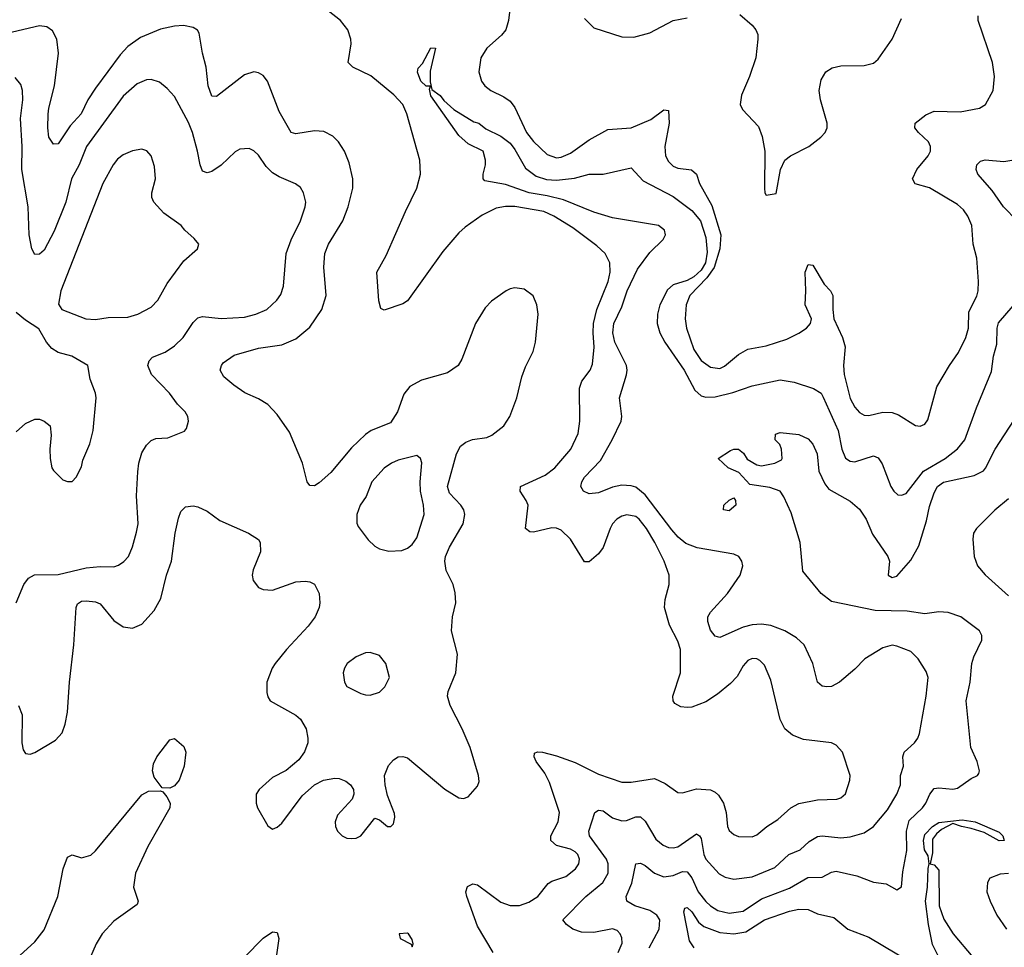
# Model space of a CAD drawing. Header units: inches. Extents: x 1682530 to 1839546, y 640742 to 791647.
# Tile 435 of 656: x 1714385 to 1718612, y 765712 to 769694. Entities that reach past the tile are written whole.
import ezdxf

# ---------------------------------------------------------------- set-up
doc = ezdxf.new("R2010")
doc.units = ezdxf.units.IN
doc.header["$MEASUREMENT"] = 0
doc.layers.add('B7716', color=7, linetype='Continuous')

msp = doc.modelspace()

# ---------------------------------------------------------------- linework, layer by layer
at = {"layer": 'B7716', "color": 5}
for points, elevation in [([(1716500.1, 769830), (1716483.2, 769690), (1716471.8, 769650), (1716453.2, 769626.8), (1716390, 769571.1), (1716364.7, 769530), (1716355.8, 769470), (1716366.9, 769430), (1716381.5, 769410), (1716407.2, 769390), (1716463, 769363), (1716490, 769343.9), (1716510, 769316.9), (1716560.9, 769210), (1716590, 769170.2), (1716650, 769115.1), (1716690, 769101.1), (1716710, 769103.9), (1716750, 769120.1), (1716830, 769177.8), (1716910, 769222.8), (1717010, 769229.3), (1717094.9, 769265.1), (1717150, 769307.2), (1717170, 769304), (1717172.9, 769250), (1717154.3, 769150), (1717157.1, 769110), (1717170, 769084.9), (1717190, 769065.2), (1717210, 769056.5), (1717269.4, 769049.4), (1717290, 769030.3), (1717303.5, 768990), (1717356.4, 768896.4), (1717395.5, 768770), (1717391, 768710), (1717366.7, 768630), (1717334.6, 768585.4), (1717262, 768510), (1717245.3, 768470), (1717241.2, 768410), (1717247.4, 768370), (1717278.6, 768278.6), (1717310, 768230.2), (1717350, 768202.3), (1717390, 768196.8), (1717410, 768206.2), (1717470, 768256.8), (1717510, 768279.8), (1717590, 768293.4), (1717678.2, 768321.8), (1717730, 768347.7), (1717762.7, 768370), (1717779.3, 768390), (1717784.5, 768410), (1717756.3, 768470), (1717759.8, 768530), (1717756.2, 768610), (1717770, 768642.6), (1717790, 768639.6), (1717838.6, 768558.6), (1717865.8, 768530), (1717876.1, 768510), (1717875.5, 768450), (1717880.2, 768410), (1717916.6, 768330), (1717928.6, 768290), (1717921.3, 768210), (1717923.8, 768170), (1717950, 768068.4), (1717969.3, 768030), (1717990, 768008.2), (1718010, 767996.5), (1718030, 767994.7), (1718090, 768009.1), (1718130, 768007.6), (1718157.2, 767997.2), (1718230, 767952.4), (1718250, 767948.4), (1718270, 767958), (1718283.3, 767976.7), (1718322.4, 768117.6), (1718376.4, 768210), (1718414.6, 768265.4), (1718446.9, 768330), (1718458.4, 768370), (1718459.9, 768440.1), (1718493.1, 768506.9), (1718499.9, 768530), (1718501.5, 768570), (1718494.2, 768670), (1718478.5, 768730), (1718472, 768810), (1718455.6, 768850), (1718437.1, 768877.1), (1718410, 768899.8), (1718290, 768971.6), (1718229, 768989), (1718218, 769010), (1718236.4, 769050), (1718284.8, 769110), (1718294.6, 769130), (1718294.8, 769150), (1718286.2, 769170), (1718243.1, 769210), (1718228, 769230), (1718229.6, 769250), (1718274.1, 769285.9), (1718310, 769300.8), (1718421.9, 769298.1), (1718505.8, 769314.2), (1718531.1, 769330), (1718563.9, 769390), (1718569.8, 769450), (1718561.4, 769510), (1718499.8, 769690), (1718499.3, 769710)], 680), ([(1716418.2, 765690), (1716350, 765802.3), (1716304.4, 765930), (1716300.4, 765950), (1716307.7, 765972.3), (1716330, 765984.2), (1716350, 765980.3), (1716450, 765906.3), (1716490, 765890.9), (1716530, 765890.8), (1716570, 765905.6), (1716610, 765929.5), (1716653.9, 765986.1), (1716670, 765996.4), (1716730, 766016.3), (1716770.9, 766049.1), (1716784.6, 766070), (1716788.1, 766090), (1716781.1, 766110), (1716770, 766121.1), (1716750, 766133.3), (1716689.4, 766149.4), (1716665.8, 766170), (1716664.4, 766190), (1716696.5, 766250), (1716702.6, 766290), (1716659.8, 766419.8), (1716638.8, 766458.8), (1716602, 766510), (1716593.3, 766530), (1716595.1, 766544.9), (1716608.4, 766551.6), (1716629.7, 766550.3), (1716690, 766534.5), (1716770, 766505.4), (1716870, 766454.7), (1716970, 766421.1), (1717010, 766421.1), (1717110, 766436.9), (1717155.5, 766415.5), (1717210, 766377.1), (1717230, 766374.4), (1717290, 766392.9), (1717350, 766388), (1717370, 766378.5), (1717384.9, 766364.9), (1717405.6, 766330), (1717417.5, 766290), (1717423.8, 766230), (1717430, 766213), (1717450, 766195.6), (1717470, 766188), (1717530, 766186.5), (1717550, 766194.3), (1717592.6, 766230), (1717639.3, 766260.7), (1717695.6, 766310), (1717730, 766328.6), (1717810, 766345.2), (1717892.2, 766347.8), (1717910, 766353.4), (1717929.8, 766370.2), (1717948.2, 766430), (1717949.7, 766450), (1717917, 766550), (1717890, 766579.5), (1717870, 766589.7), (1717750, 766603.7), (1717702.8, 766622.8), (1717670, 766649.7), (1717649.8, 766690.2), (1717610, 766859.3), (1717582.9, 766922.9), (1717562.9, 766942.9), (1717550, 766949.7), (1717530, 766951), (1717510, 766943.5), (1717490, 766919.6), (1717465, 766875), (1717436.2, 766843.8), (1717380.8, 766799.2), (1717330, 766765.6), (1717270, 766742.9), (1717250, 766740.7), (1717223.7, 766743.7), (1717198, 766758), (1717189.8, 766769.8), (1717189, 766790), (1717221.2, 766890), (1717222, 766990), (1717210, 767026.3), (1717174.6, 767094.6), (1717153.7, 767170), (1717155.6, 767204.4), (1717172.8, 767270), (1717173.1, 767310), (1717152.2, 767370), (1717111.6, 767450), (1717076.4, 767510), (1717044.6, 767550), (1717030, 767560.8), (1716991.7, 767568.3), (1716970, 767562.5), (1716948.9, 767550), (1716930.2, 767530), (1716919.2, 767510), (1716890, 767428.4), (1716870, 767400.4), (1716830, 767366), (1716810, 767366.3), (1716750, 767463.9), (1716710, 767502.2), (1716690, 767510.7), (1716670, 767512.9), (1716590, 767494), (1716574.8, 767494.8), (1716556.9, 767510), (1716567.4, 767610), (1716559.5, 767630), (1716532.9, 767670), (1716535.4, 767690), (1716641.1, 767738.9), (1716682.3, 767770), (1716750.8, 767850), (1716782.6, 767917.4), (1716789.8, 767970), (1716787.8, 768112.2), (1716798.2, 768141.8), (1716833.3, 768190), (1716844.3, 768215.7), (1716851.6, 768288.4), (1716846.1, 768350), (1716847.8, 768390), (1716863.2, 768450), (1716911.2, 768570), (1716919.8, 768610), (1716917.8, 768650), (1716898.5, 768690), (1716862.5, 768722.5), (1716759.8, 768799.8), (1716678, 768850), (1716634.8, 768870), (1716510, 768892.3), (1716470, 768891.3), (1716430, 768884.2), (1716370, 768854.1), (1716296.7, 768803.3), (1716270, 768779.3), (1716200.8, 768699.2), (1716050, 768486.2), (1716030, 768474.2), (1715950, 768446.3), (1715934.7, 768454.7), (1715927.5, 768487.5), (1715918.8, 768610), (1715958.3, 768681.7), (1716040.9, 768870), (1716090.5, 768970), (1716106.2, 769030), (1716103, 769090), (1716047.5, 769290), (1716029.8, 769330), (1715991.3, 769371.3), (1715892.1, 769452.1), (1715815.1, 769490), (1715795.5, 769510), (1715808.2, 769590), (1715806.6, 769610), (1715793.7, 769650), (1715762.8, 769690), (1715710, 769732.4)], 680), ([(1717476.4, 769716.4), (1717528.9, 769670), (1717545.3, 769650), (1717553.2, 769630), (1717554, 769610), (1717544.5, 769530), (1717517.6, 769450), (1717482.8, 769370), (1717478.3, 769330), (1717487.6, 769307.6), (1717555.8, 769235.8), (1717572.8, 769192.8), (1717583, 769130), (1717582, 768970), (1717584, 768950), (1717590, 768941), (1717632.7, 768947.3), (1717651.2, 769050), (1717669.8, 769090.2), (1717694.5, 769110), (1717773, 769150), (1717824.7, 769190), (1717842.6, 769210), (1717850.9, 769230), (1717851.8, 769250), (1717822.4, 769350), (1717817, 769390), (1717825, 769435), (1717845.6, 769470), (1717873.1, 769486.9), (1717910, 769495.7), (1718010, 769497.4), (1718050, 769506.5), (1718070, 769523.6), (1718130.7, 769610), (1718170, 769699.3)], 720), ([(1714379.5, 766750), (1714396.4, 766710), (1714394, 766590), (1714400.3, 766560.3), (1714410, 766544), (1714430, 766541.6), (1714450, 766548.4), (1714538.5, 766601.5), (1714566.9, 766633.1), (1714581.1, 766670), (1714590, 766722), (1714599.1, 766850), (1714618.1, 767010), (1714627.6, 767170), (1714633.7, 767186.3), (1714650, 767198), (1714670, 767199.6), (1714710, 767195.2), (1714730, 767186), (1714790, 767114.3), (1714830, 767087.7), (1714870, 767081.7), (1714910, 767099.5), (1714962.1, 767157.9), (1714990.5, 767209.5), (1715015.8, 767310), (1715036.8, 767370), (1715052.2, 767490), (1715066.4, 767553.6), (1715077.6, 767582.4), (1715097.2, 767602.8), (1715130, 767607.6), (1715150, 767603.2), (1715190, 767584.7), (1715244.7, 767544.7), (1715368, 767490), (1715410, 767463), (1715418, 767450), (1715418.7, 767410), (1715387.4, 767332.6), (1715383.1, 767310), (1715386.7, 767286.7), (1715410, 767257.1), (1715430, 767247.4), (1715470, 767245.5), (1715570, 767280.8), (1715610, 767284.2), (1715630, 767281.3), (1715650.3, 767270.3), (1715670.2, 767230.2), (1715673.6, 767190), (1715670.2, 767170), (1715652.8, 767130), (1715623.6, 767090), (1715530, 766990.9), (1715482, 766930), (1715468.3, 766910), (1715445.5, 766850), (1715445.4, 766805.4), (1715450, 766786.8), (1715460.5, 766770), (1715570, 766708.4), (1715591.1, 766691.1), (1715615.2, 766650), (1715622, 766610), (1715621.5, 766590), (1715608.3, 766551.7), (1715583.1, 766516.9), (1715529.4, 766470.6), (1715470, 766441.5), (1715413.1, 766390), (1715400.8, 766370), (1715399.7, 766330), (1715406, 766310), (1715450, 766233), (1715470, 766219.1), (1715490, 766228.2), (1715510, 766244.9), (1715598.4, 766361.6), (1715650, 766409.3), (1715689.9, 766430.1), (1715737.7, 766437.7), (1715756.2, 766436.2), (1715785.2, 766425.2), (1715805.3, 766410), (1715818, 766390), (1715819.5, 766370), (1715811.7, 766348.3), (1715750, 766279.3), (1715739.5, 766250), (1715741.3, 766230), (1715750, 766210.8), (1715770, 766190.7), (1715790, 766180.7), (1715810, 766178.8), (1715830, 766181), (1715849.4, 766190.6), (1715910, 766266), (1715930, 766258.8), (1715964.7, 766230), (1715978, 766230), (1715990, 766242), (1715995.6, 766270), (1715993.8, 766286.2), (1715963.6, 766363.6), (1715953.8, 766410), (1715951.4, 766450), (1715968, 766492), (1715990, 766516), (1716010, 766528.9), (1716030, 766531.7), (1716050, 766525.7), (1716210, 766391.3), (1716270, 766354.3), (1716290, 766350.3), (1716310, 766358.4), (1716350, 766404), (1716356.8, 766423.2), (1716355.1, 766450), (1716319.1, 766570), (1716285, 766650), (1716233.7, 766750), (1716221.2, 766790), (1716224.1, 766810), (1716256.8, 766890), (1716264.1, 766970), (1716238.2, 767070), (1716243, 767130), (1716258, 767190), (1716254.1, 767234.1), (1716246, 767270), (1716215.8, 767330), (1716209.9, 767370), (1716213.5, 767390), (1716230.4, 767430), (1716289.1, 767530), (1716296.2, 767570), (1716291.5, 767590), (1716279.3, 767610), (1716230, 767661.5), (1716221.7, 767690), (1716259.9, 767830), (1716277.5, 767862.5), (1716300.4, 767879.6), (1716328.5, 767891.5), (1716390, 767900.8), (1716412.3, 767910), (1716462.8, 767950), (1716489.8, 767990), (1716518.9, 768070), (1716540, 768160), (1716556.1, 768203.9), (1716588.8, 768270), (1716598.8, 768310), (1716610.9, 768430), (1716604.4, 768470), (1716588.7, 768508.7), (1716550, 768537.4), (1716510, 768542.6), (1716490, 768539.1), (1716473, 768530), (1716410, 768486), (1716383, 768457), (1716341.6, 768390), (1716282.8, 768237.2), (1716267.1, 768210), (1716222.1, 768177.9), (1716110, 768146), (1716060.1, 768119.9), (1716033.4, 768086.6), (1716007, 768010), (1715976.5, 767963.5), (1715894, 767930), (1715870, 767913.6), (1715810, 767855.5), (1715720.2, 767750), (1715670, 767705.1), (1715650, 767693), (1715630, 767694.5), (1715618.7, 767710), (1715599.4, 767790), (1715542.9, 767922.9), (1715490, 767998.3), (1715450, 768041.4), (1715410, 768065.6), (1715351.6, 768091.6), (1715305, 768125), (1715260.9, 768160.9), (1715245.4, 768190), (1715251.1, 768210), (1715259.3, 768220.7), (1715306.5, 768253.5), (1715410, 768284.3), (1715510, 768298.5), (1715570, 768324.1), (1715630, 768373.6), (1715682.4, 768450), (1715701, 768510), (1715691, 768631), (1715695.6, 768690), (1715710.4, 768729.6), (1715772.2, 768830), (1715795.7, 768890), (1715814.6, 768970), (1715814.6, 769010), (1715799, 769079), (1715779.3, 769130), (1715753.3, 769170), (1715730, 769193.7), (1715690, 769213.3), (1715650, 769216.8), (1715570, 769204.4), (1715549.9, 769209.9), (1715499, 769299), (1715449.1, 769429.1), (1715430, 769454), (1715410, 769466), (1715390, 769469.8), (1715350, 769457.2), (1715230, 769364), (1715210, 769365.6), (1715194, 769410), (1715186.3, 769490), (1715169.8, 769550), (1715155.8, 769635.8), (1715148.5, 769648.5), (1715130, 769660.5), (1715088.5, 769668.5), (1715050, 769665.8), (1714990, 769652.5), (1714903.1, 769616.9), (1714850, 769578.9), (1714817, 769543), (1714710, 769399.8), (1714678.4, 769350), (1714648.7, 769290), (1714601.7, 769238.3), (1714550, 769160.7), (1714530, 769159.5), (1714509.8, 769190), (1714505.8, 769230), (1714508, 769288), (1714510, 769313.4), (1714534.3, 769410), (1714551.8, 769550), (1714544.5, 769610), (1714526.1, 769646.1), (1714502.4, 769662.4), (1714470, 769667), (1714330, 769634.5)], 720), ([(1716810, 769698.8), (1716850, 769658.4), (1716970, 769619.6), (1717021.1, 769618.9), (1717090, 769636.9), (1717189.9, 769690.1), (1717250, 769701.2)], 720), ([(1716954, 765690), (1716970.7, 765730), (1716970, 765752.7), (1716962.6, 765770), (1716950, 765783.5), (1716930, 765790.8), (1716850, 765775.1), (1716796.6, 765776.6), (1716759.5, 765790), (1716732.3, 765810), (1716717.2, 765830), (1716815.4, 765930), (1716889, 765990), (1716910.5, 766030), (1716911.3, 766070), (1716903.9, 766090), (1716830.9, 766190), (1716828.3, 766210), (1716853.6, 766290), (1716870, 766300.9), (1716890, 766297.6), (1716930, 766267.6), (1716970, 766255), (1716990, 766256.8), (1717030, 766272), (1717050, 766272.4), (1717070, 766254), (1717115.9, 766175.9), (1717147.1, 766150), (1717170, 766139.8), (1717190, 766138.4), (1717210, 766143.4), (1717290, 766199.3), (1717303.6, 766190), (1717310, 766179.3), (1717322.4, 766110), (1717330, 766090.3), (1717387.7, 766027.7), (1717412.9, 766012.9), (1717450, 766004.4), (1717530, 766014.4), (1717626, 766054), (1717687.1, 766110), (1717735.4, 766130), (1717774.5, 766165.5), (1717810, 766187.5), (1717830, 766191), (1717910, 766181.9), (1717950, 766186.7), (1718010, 766203.5), (1718050, 766230.2), (1718110, 766302.4), (1718150.8, 766370), (1718166, 766410), (1718166, 766450), (1718179.1, 766490), (1718176.4, 766530), (1718181.4, 766550), (1718226.6, 766590), (1718240.5, 766610), (1718247.1, 766630), (1718276.8, 766790), (1718284.7, 766870), (1718275.9, 766895.9), (1718241.6, 766950), (1718210, 766981.3), (1718150, 767005.1), (1718130, 767008.3), (1718090, 766997.2), (1718013.4, 766950), (1717970, 766906), (1717904, 766850), (1717870, 766832), (1717849.6, 766829.6), (1717830, 766832.7), (1717809.7, 766849.7), (1717789.7, 766930), (1717752.4, 767010), (1717720.1, 767040.1), (1717669.7, 767070), (1717610, 767093.7), (1717570, 767098.5), (1717530, 767096.7), (1717490, 767086.8), (1717390, 767042.4), (1717370, 767047.6), (1717350, 767072.7), (1717338.5, 767110), (1717339.1, 767130), (1717350, 767150.4), (1717423.5, 767230), (1717477.4, 767310), (1717489.6, 767350), (1717485.6, 767370), (1717472, 767390), (1717450, 767399.7), (1717292.7, 767427.3), (1717244.7, 767444.7), (1717212.2, 767472.2), (1717184.6, 767504.6), (1717070, 767654.1), (1717030, 767686.5), (1717010, 767693.2), (1716970, 767695.2), (1716930, 767686.8), (1716870, 767662.4), (1716830, 767658.5), (1716806, 767670), (1716794.5, 767690), (1716797.7, 767710), (1716809.8, 767730), (1716878.3, 767801.7), (1716928.2, 767890), (1716966.5, 767970), (1716969.8, 767990), (1716959.8, 768070), (1716990.5, 768169.5), (1716992.7, 768190), (1716989.2, 768210), (1716939.2, 768310), (1716931.4, 768350), (1716935, 768390), (1716970, 768461.1), (1716993.1, 768530), (1717037.2, 768622.8), (1717090, 768694.7), (1717146.9, 768750), (1717156.9, 768770), (1717153.3, 768790), (1717126.6, 768810), (1716930, 768843.7), (1716850, 768867.2), (1716719.9, 768919.9), (1716650, 768937.8), (1716571.8, 768950), (1716470, 768986.9), (1716382, 769002), (1716375.3, 769010), (1716374, 769030), (1716384, 769070), (1716384, 769090), (1716374, 769130), (1716310, 769161), (1716270, 769196.9), (1716150, 769367.3), (1716144.5, 769395.5), (1716149, 769409), (1716130, 769408), (1716107.2, 769430), (1716092.1, 769467.9), (1716095.1, 769484.9), (1716114.5, 769505.5), (1716150, 769573), (1716170, 769572), (1716146.9, 769473.1), (1716147.3, 769427.3), (1716154.6, 769394.6), (1716190, 769368), (1716206.3, 769346.3), (1716248.9, 769308.9), (1716334.8, 769254.8), (1716356, 769250), (1716385.5, 769225.5), (1716450, 769193.8), (1716490, 769163.6), (1716510, 769136.9), (1716555.9, 769055.9), (1716601.9, 769021.9), (1716647.1, 769007.1), (1716690, 769005.1), (1716766.3, 769013.7), (1716830, 769030.7), (1716890, 769030.9), (1717010, 769058), (1717061.9, 769001.9), (1717190, 768934.2), (1717270, 768874.5), (1717307.7, 768830), (1717330, 768758.3), (1717335.6, 768695.6), (1717329.2, 768650), (1717310, 768618.3), (1717279.2, 768590), (1717250, 768574.5), (1717190, 768556), (1717165.4, 768534.6), (1717132.4, 768470), (1717123.3, 768430), (1717121.3, 768390), (1717133.1, 768350), (1717153.9, 768310), (1717237.4, 768190), (1717282.8, 768102.8), (1717310, 768079.8), (1717330, 768072.9), (1717370, 768074.5), (1717445.9, 768094.1), (1717530, 768122.6), (1717650, 768147.7), (1717710, 768137.9), (1717792.2, 768110), (1717825.1, 768090), (1717834.1, 768074.1), (1717898.8, 767930), (1717914, 767850), (1717930, 767811.6), (1717950, 767798.2), (1717970, 767795.6), (1718050, 767822), (1718070, 767813.1), (1718086.8, 767786.8), (1718125.2, 767690), (1718138, 767670), (1718154.7, 767654.7), (1718170, 767653.1), (1718190, 767660.3), (1718264.8, 767755.2), (1718357.7, 767810), (1718410, 767851.8), (1718441.8, 767890), (1718492.3, 768027.7), (1718556.5, 768183.5), (1718565.2, 768250), (1718579.8, 768300.2), (1718581.6, 768370), (1718587, 768393), (1718650, 768466)], 660), ([(1714369.5, 767190), (1714403.6, 767270), (1714423.5, 767296.5), (1714448.5, 767311.5), (1714550, 767311.9), (1714670, 767340.6), (1714730, 767346.7), (1714790, 767345.8), (1714810, 767351.7), (1714832.5, 767367.5), (1714852.6, 767390), (1714870, 767430.8), (1714886.5, 767493.5), (1714893.2, 767530), (1714887.2, 767650), (1714892.5, 767752.5), (1714895.9, 767790), (1714910, 767834.9), (1714930, 767866.7), (1714950, 767887), (1714970, 767895.3), (1715020.7, 767899.3), (1715092.5, 767927.5), (1715101.2, 767938.8), (1715109.3, 767970), (1715106.6, 767990), (1715095.1, 768010), (1715062.9, 768042.9), (1715028, 768090), (1714950.8, 768170.8), (1714935.8, 768210), (1714940.5, 768230), (1714955.5, 768244.5), (1715010, 768266.5), (1715050, 768294), (1715087, 768330), (1715130, 768394.6), (1715150, 768413.4), (1715170, 768419.7), (1715250, 768411.3), (1715350, 768416.5), (1715399.5, 768430), (1715445.6, 768450), (1715489.6, 768490), (1715506, 768514), (1715516.9, 768550), (1715528.8, 768690), (1715550, 768748.2), (1715590.8, 768830), (1715610.9, 768890), (1715613.1, 768910), (1715604, 768950), (1715590, 768973), (1715568.9, 768988.9), (1715498.8, 769018.8), (1715470, 769036.1), (1715443.3, 769063.3), (1715410, 769112.8), (1715390, 769131.2), (1715370, 769141.1), (1715330, 769138.3), (1715310, 769126.9), (1715250, 769069.8), (1715210, 769042.4), (1715190, 769036.4), (1715170, 769042.9), (1715159.3, 769070), (1715149, 769130), (1715127.4, 769210), (1715110, 769252.8), (1715050, 769364.5), (1715018.7, 769398.7), (1714985.3, 769425.3), (1714950, 769437.4), (1714930, 769435.8), (1714890, 769418), (1714830, 769365.6), (1714672.6, 769150), (1714640.1, 769070), (1714608.1, 769010), (1714583.3, 768910), (1714533.4, 768786.6), (1714490, 768705.1), (1714470, 768686.9), (1714450, 768686), (1714437.6, 768710), (1714425.5, 768770), (1714422.1, 768890), (1714395, 769050), (1714395.4, 769150), (1714389.2, 769270), (1714398, 769350), (1714397.2, 769390), (1714390, 769415.1), (1714365.6, 769445.6)], 740), ([(1718666.8, 768830), (1718608.8, 768890), (1718559.8, 768959.8), (1718498.3, 769030), (1718491.1, 769050), (1718494.3, 769070), (1718510, 769087), (1718530, 769091.8), (1718610, 769084.6), (1718644, 769090)], 660), ([(1714370, 767924), (1714410, 767960.7), (1714450, 767978.8), (1714470, 767978.8), (1714490, 767971), (1714516, 767950), (1714520.7, 767910), (1714514.8, 767850), (1714516, 767810), (1714522.8, 767770), (1714530, 767758), (1714570, 767718.8), (1714590, 767711), (1714610, 767712), (1714628, 767730), (1714650, 767774), (1714656.5, 767803.5), (1714686.8, 767873.2), (1714700.9, 767930), (1714713.3, 768070), (1714711.3, 768090), (1714687.6, 768150), (1714677.2, 768210), (1714609.2, 768250), (1714550, 768265.6), (1714522.9, 768282.9), (1714499.6, 768310), (1714467.3, 768367.3), (1714410, 768404.2), (1714370, 768437.4)], 760), ([(1717087.8, 765710), (1717129.9, 765790), (1717133.4, 765830), (1717119.4, 765850), (1717090, 765869.3), (1717026.3, 765890), (1716992, 765910), (1716988.2, 765930), (1717012.1, 765987.9), (1717029.7, 766070.3), (1717050, 766072.8), (1717070, 766062.6), (1717110.3, 766030), (1717150, 766015), (1717190, 766020.1), (1717230, 766037.5), (1717250, 766036.3), (1717269.7, 766009.7), (1717297.5, 765950), (1717330, 765908.7), (1717350, 765889.5), (1717382.3, 765870), (1717430, 765858.8), (1717490, 765866.8), (1717570, 765920.1), (1717690, 765966.5), (1717767.7, 766012.3), (1717830, 766013.4), (1717870, 766034.2), (1717890, 766038.9), (1717979.2, 766019.2), (1718050, 765991.5), (1718104, 765984), (1718150, 765958), (1718170, 765971.3), (1718175.7, 766035.7), (1718192.9, 766127.1), (1718191.1, 766210), (1718203.7, 766256.3), (1718259.9, 766310), (1718274.1, 766330), (1718291.4, 766370), (1718310, 766393), (1718330, 766397.1), (1718390, 766390.2), (1718410, 766395), (1718470, 766437), (1718497.2, 766450), (1718502, 766458), (1718505.1, 766470), (1718495.4, 766510), (1718467.6, 766570), (1718447.2, 766770), (1718464.8, 766850), (1718471.8, 766930), (1718480.7, 766959.3), (1718514.5, 767030), (1718514.5, 767050), (1718504.7, 767070), (1718425.1, 767130), (1718370, 767149.8), (1718330, 767151.8), (1718270, 767144), (1718195.1, 767155.1), (1718057.2, 767157.2), (1717870, 767196), (1717826, 767230), (1717747, 767327), (1717735.6, 767450), (1717696.9, 767576.9), (1717665.8, 767645.8), (1717649.6, 767669.6), (1717605.3, 767685.3), (1717518.6, 767698.6), (1717471.6, 767750), (1717426.6, 767770), (1717384, 767810), (1717436.1, 767843.9), (1717450, 767850.3), (1717470, 767850.4), (1717492.6, 767832.6), (1717507.8, 767807.8), (1717550, 767783.6), (1717570, 767778.7), (1717626, 767790), (1717655.3, 767804.7), (1717658, 767810), (1717655.3, 767850), (1717648, 767870), (1717628.7, 767890), (1717630, 767914), (1717650, 767922), (1717730, 767913.4), (1717770, 767894.8), (1717790, 767871), (1717808, 767830), (1717815.4, 767755.4), (1717841.2, 767701.2), (1717858.9, 767678.9), (1717950, 767626.7), (1717990, 767592.2), (1718018, 767550), (1718046, 767486), (1718112.2, 767390), (1718119.1, 767370), (1718113, 767310), (1718130, 767299.5), (1718150, 767305.2), (1718210, 767373.7), (1718244.9, 767435.1), (1718277.2, 767542.8), (1718290, 767604.2), (1718310, 767662.6), (1718324.7, 767690), (1718350, 767708.4), (1718482.7, 767737.3), (1718522.2, 767757.8), (1718531.5, 767768.5), (1718572.4, 767850), (1718673.9, 768006.1)], 640), ([(1718630, 767637.7), (1718571.1, 767588.9), (1718492.6, 767510), (1718479.7, 767490), (1718475.8, 767464.2), (1718481.5, 767390), (1718497, 767350), (1718530, 767310.2), (1718630, 767220.9)], 640), ([(1714370, 765662.8), (1714450, 765735.2), (1714490, 765786.7), (1714549.1, 765930), (1714571.8, 766048.2), (1714590, 766098.7), (1714610, 766108.9), (1714650, 766095.8), (1714690, 766108.1), (1714710, 766125.5), (1714910, 766366), (1714937.7, 766382.3), (1714990, 766383.7), (1714999.9, 766379.9), (1715017.3, 766357.3), (1715031.6, 766330), (1715030.3, 766310), (1714934.6, 766145.4), (1714882.8, 766030), (1714873.9, 765970), (1714894.2, 765910), (1714890, 765896), (1714790, 765824), (1714738.9, 765770), (1714713.2, 765726.8), (1714636.1, 765550)], 680), ([(1718340.7, 765650), (1718303.8, 765723.8), (1718285.5, 765810), (1718273.4, 765910), (1718281.2, 765970), (1718284.4, 766050), (1718289.7, 766070), (1718284.8, 766104.8), (1718268.6, 766130), (1718265.2, 766170), (1718270, 766196.5), (1718303.5, 766230), (1718330, 766248.2), (1718430, 766258.7), (1718486, 766250), (1718590, 766206.7), (1718605.3, 766190), (1718610.8, 766170), (1718590, 766169), (1718525.5, 766205.5), (1718470, 766222.6), (1718428, 766230), (1718390, 766244), (1718342.7, 766217.3), (1718321.1, 766198.9), (1718304, 766176), (1718302.8, 766117.2), (1718294, 766070), (1718310, 766066), (1718330, 766042.8), (1718331.8, 765890), (1718352.3, 765832.3), (1718391.7, 765770), (1718477.1, 765670)], 620), ([(1718630, 766028.7), (1718593.8, 766026.2), (1718550, 766009.3), (1718539.5, 765990), (1718536.5, 765950), (1718550.3, 765910), (1718579.1, 765850), (1718621.5, 765790)], 640), ([(1717281, 765710), (1717260, 765740), (1717235.3, 765864.7), (1717240.3, 765879.7), (1717250, 765883.1), (1717270, 765864), (1717299.3, 765819.3), (1717321.8, 765801.8), (1717390, 765776.1), (1717450, 765770.1), (1717501.7, 765778.3), (1717581.6, 765830), (1717690, 765867.4), (1717730, 765876), (1717770, 765873.7), (1717810, 765855.2), (1717879.9, 765839.9), (1717940.3, 765790), (1718030, 765755.7), (1718270, 765612.8)], 620), ([(1715350, 765669.4), (1715430, 765751.1), (1715470, 765778.9), (1715490, 765774.9), (1715497.8, 765750), (1715483.2, 765650)], 680)]:
    msp.add_lwpolyline(points, dxfattribs=dict(at, elevation=elevation))
for points, elevation in [([(1714910, 769138), (1714870, 769131.3), (1714830, 769114), (1714805.1, 769094.9), (1714785.8, 769070), (1714742.4, 768990), (1714561.6, 768530), (1714552.3, 768472.3), (1714566.8, 768450), (1714669.1, 768409.1), (1714710, 768406.3), (1714764.5, 768415.5), (1714850, 768416.9), (1714892, 768430), (1714950, 768459.6), (1714978.5, 768490), (1715018.2, 768561.8), (1715090, 768658.8), (1715149, 768710), (1715154, 768730), (1715134.8, 768754.8), (1715094, 768790), (1715079, 768810), (1715003.8, 768863.8), (1714961.7, 768910), (1714952.3, 768930), (1714952.1, 768950), (1714968.5, 769010), (1714963.3, 769063.3), (1714949.6, 769110), (1714930.8, 769130.8)], 760), ([(1716090, 767823.7), (1716010, 767803.5), (1715980.5, 767790), (1715950, 767768), (1715897.2, 767710), (1715873.1, 767646.9), (1715846.7, 767610), (1715832.2, 767570), (1715832.1, 767532.1), (1715838.6, 767518.6), (1715880.5, 767460.5), (1715910, 767434), (1715930, 767422.6), (1715970, 767412.8), (1716025.4, 767414.6), (1716050, 767425.5), (1716070, 767440.4), (1716089.8, 767470.2), (1716121.1, 767570), (1716118.5, 767610), (1716105, 767670), (1716103.7, 767710), (1716111, 767791), (1716106, 767810)], 740), ([(1717430, 767585.2), (1717406, 767590), (1717408, 767610), (1717430, 767632), (1717450, 767642), (1717458, 767630), (1717458.8, 767610)], 640), ([(1715890, 766978), (1715870, 766976), (1715830, 766959.3), (1715790.8, 766930), (1715778.8, 766910), (1715774, 766890), (1715778.8, 766850), (1715790, 766831.3), (1715850, 766801), (1715870, 766796), (1715890, 766794.8), (1715930, 766806.8), (1715953.2, 766830), (1715973.2, 766870), (1715957.2, 766930), (1715930, 766965.2)], 740), ([(1715030, 766394.8), (1714996.6, 766396.6), (1714962.6, 766442.6), (1714955, 766470), (1714960, 766500), (1714973.3, 766530), (1715030, 766603), (1715050, 766608), (1715090, 766574.4), (1715098, 766550), (1715090.9, 766490), (1715069.3, 766430), (1715050, 766404.8)], 680), ([(1716050, 765773.2), (1716014, 765770), (1716018, 765750), (1716065.4, 765725.4), (1716070, 765714), (1716073.6, 765726.4), (1716070, 765746), (1716054, 765770)], 720)]:
    msp.add_lwpolyline(points, close=True, dxfattribs=dict(at, elevation=elevation))

doc.saveas('drawing.dxf')
